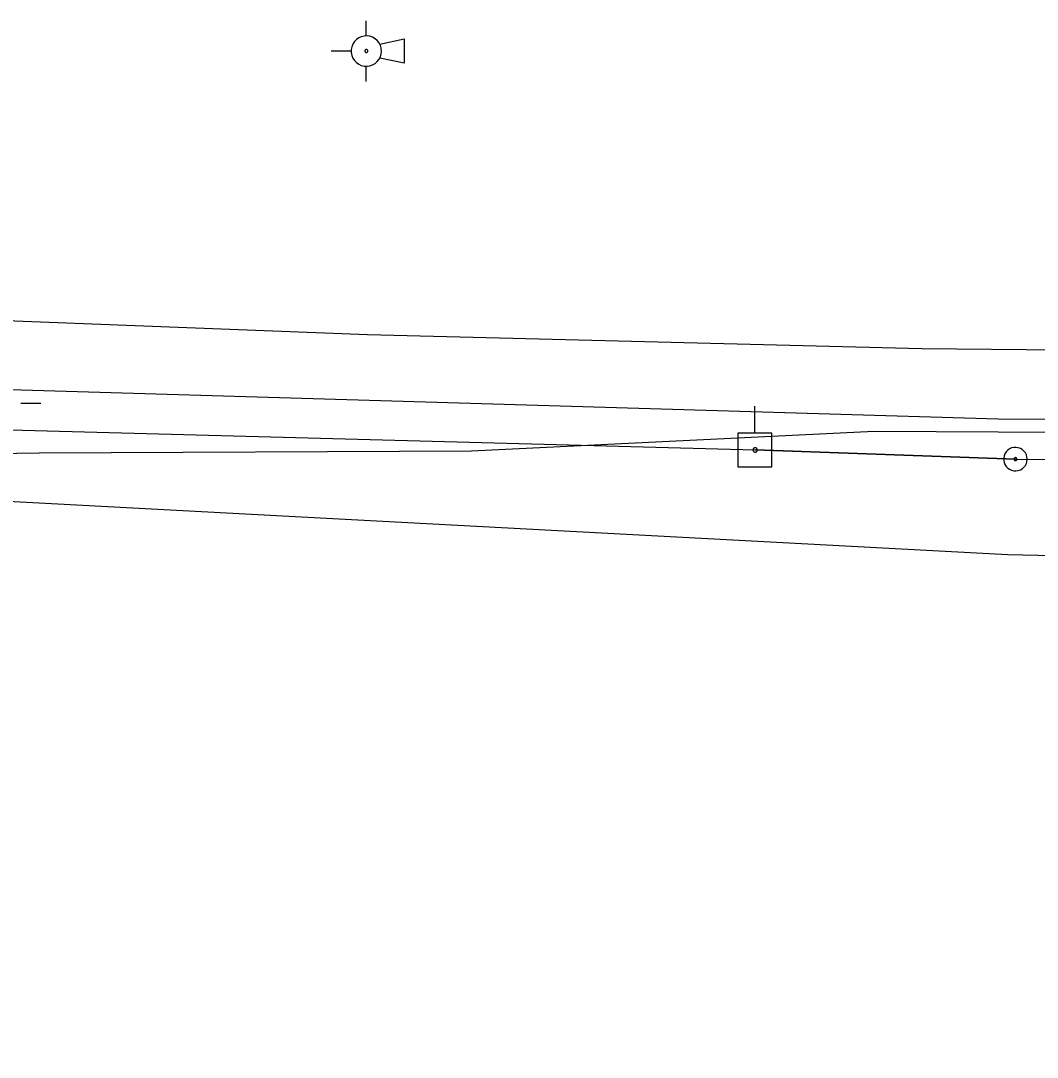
# Model space of a CAD drawing. Extents: x 600849 to 606371, y 330010 to 403088.
# Drawn here: x 603363.1 to 603473.7, y 366030.2 to 366143 of the extents above; entities that cross this region are included whole.
import ezdxf

# ---------------------------------------------------------------- set-up
doc = ezdxf.new("R2010")
doc.units = 0
for name, color, linetype in [('E_RR_Utility', 7, 'Continuous'), ('E_UTL_EGuyPole', 7, 'Continuous'), ('E_UTL_EPowerPole', 7, 'Continuous'), ('E_UTL_G_UG', 7, 'Continuous'), ('E_UTL_Overhead', 7, 'Continuous'), ('E_UTL_T_UG', 7, 'Continuous')]:
    doc.layers.add(name, color=color, linetype=linetype)

msp = doc.modelspace()

# ---------------------------------------------------------------- linework, layer by layer
at = {"layer": 'E_RR_Utility'}
for points in [[(603400.69, 366141.31), (603400.69, 366142.96)], [(603402.34, 366139.66), (603402.31, 366139.97), (603402.23, 366140.27), (603402.08, 366140.55), (603401.89, 366140.8), (603401.65, 366141), (603401.38, 366141.16), (603401.08, 366141.26), (603400.77, 366141.31), (603400.46, 366141.29), (603400.15, 366141.22), (603399.87, 366141.09), (603399.61, 366140.9), (603399.4, 366140.68), (603399.23, 366140.41), (603399.11, 366140.12), (603399.05, 366139.81), (603399.05, 366139.5), (603399.11, 366139.19), (603399.23, 366138.9), (603399.4, 366138.64), (603399.61, 366138.41), (603399.87, 366138.23), (603400.15, 366138.1), (603400.46, 366138.02), (603400.77, 366138.01), (603401.08, 366138.05), (603401.38, 366138.16), (603401.65, 366138.31), (603401.89, 366138.52), (603402.08, 366138.77), (603402.23, 366139.04), (603402.31, 366139.35), (603402.34, 366139.66)], [(603402.16, 366140.42), (603404.82, 366140.98)], [(603404.82, 366140.98), (603404.82, 366138.34)], [(603399.04, 366139.66), (603396.86, 366139.66)], [(603400.86, 366139.66), (603400.86, 366139.69), (603400.85, 366139.72), (603400.83, 366139.75), (603400.81, 366139.77), (603400.79, 366139.79), (603400.76, 366139.81), (603400.73, 366139.82), (603400.7, 366139.82), (603400.67, 366139.82), (603400.64, 366139.81), (603400.61, 366139.8), (603400.59, 366139.78), (603400.56, 366139.76), (603400.55, 366139.73), (603400.53, 366139.7), (603400.53, 366139.67), (603400.53, 366139.64), (603400.53, 366139.61), (603400.55, 366139.58), (603400.56, 366139.56), (603400.59, 366139.53), (603400.61, 366139.51), (603400.64, 366139.5), (603400.67, 366139.49), (603400.7, 366139.49), (603400.73, 366139.5), (603400.76, 366139.51), (603400.79, 366139.52), (603400.81, 366139.54), (603400.83, 366139.57), (603400.85, 366139.6), (603400.86, 366139.63), (603400.86, 366139.66)], [(603404.82, 366138.34), (603402.16, 366138.9)], [(603400.69, 366136.36), (603400.69, 366138.01)], [(603363.08, 366101.33), (603365.26, 366101.33)]]:
    msp.add_lwpolyline(points, dxfattribs=at)
at = {"layer": 'E_UTL_EGuyPole'}
msp.add_line((603471.34, 366095.25), (603443.01, 366096.25), dxfattribs=at)
for points in [[(603472.63, 366095.25), (603472.6, 366095.49), (603472.53, 366095.72), (603472.42, 366095.94), (603472.27, 366096.13), (603472.09, 366096.29), (603471.88, 366096.42), (603471.65, 366096.49), (603471.4, 366096.53), (603471.16, 366096.52), (603470.92, 366096.46), (603470.7, 366096.36), (603470.5, 366096.22), (603470.33, 366096.04), (603470.2, 366095.84), (603470.11, 366095.61), (603470.07, 366095.37), (603470.07, 366095.13), (603470.11, 366094.89), (603470.2, 366094.66), (603470.33, 366094.45), (603470.5, 366094.28), (603470.7, 366094.14), (603470.92, 366094.04), (603471.16, 366093.98), (603471.4, 366093.97), (603471.65, 366094), (603471.88, 366094.08), (603472.09, 366094.2), (603472.27, 366094.36), (603472.42, 366094.55), (603472.53, 366094.77), (603472.6, 366095), (603472.63, 366095.25)], [(603471.5, 366095.25), (603471.5, 366095.28), (603471.49, 366095.31), (603471.48, 366095.33), (603471.46, 366095.36), (603471.44, 366095.38), (603471.41, 366095.39), (603471.38, 366095.4), (603471.35, 366095.41), (603471.32, 366095.41), (603471.29, 366095.4), (603471.26, 366095.39), (603471.24, 366095.37), (603471.22, 366095.35), (603471.2, 366095.32), (603471.19, 366095.29), (603471.18, 366095.26), (603471.18, 366095.23), (603471.19, 366095.2), (603471.2, 366095.17), (603471.22, 366095.15), (603471.24, 366095.13), (603471.26, 366095.11), (603471.29, 366095.1), (603471.32, 366095.09), (603471.35, 366095.09), (603471.38, 366095.09), (603471.41, 366095.1), (603471.44, 366095.12), (603471.46, 366095.14), (603471.48, 366095.16), (603471.49, 366095.19), (603471.5, 366095.22), (603471.5, 366095.25)]]:
    msp.add_lwpolyline(points, dxfattribs=at)
at = {"layer": 'E_UTL_EPowerPole'}
for points in [[(603442.98, 366098.09), (603442.98, 366101)], [(603444.82, 366098.09), (603441.13, 366098.09)], [(603441.13, 366098.09), (603441.13, 366094.4)], [(603444.82, 366094.4), (603444.82, 366098.09)], [(603443.25, 366096.25), (603443.24, 366096.29), (603443.23, 366096.34), (603443.21, 366096.38), (603443.18, 366096.41), (603443.15, 366096.44), (603443.11, 366096.46), (603443.06, 366096.48), (603443.02, 366096.49), (603442.97, 366096.48), (603442.93, 366096.47), (603442.89, 366096.45), (603442.85, 366096.43), (603442.82, 366096.4), (603442.8, 366096.36), (603442.78, 366096.31), (603442.77, 366096.27), (603442.77, 366096.22), (603442.78, 366096.18), (603442.8, 366096.14), (603442.82, 366096.1), (603442.85, 366096.07), (603442.89, 366096.04), (603442.93, 366096.02), (603442.97, 366096.01), (603443.02, 366096.01), (603443.06, 366096.02), (603443.11, 366096.03), (603443.15, 366096.05), (603443.18, 366096.08), (603443.21, 366096.12), (603443.23, 366096.16), (603443.24, 366096.2), (603443.25, 366096.25)], [(603441.13, 366094.4), (603444.82, 366094.4)]]:
    msp.add_lwpolyline(points, dxfattribs=at)
at = {"layer": 'E_UTL_G_UG'}
msp.add_lwpolyline([(602064.65, 366129.33), (602159.75, 366129.18), (602186.46, 366129.51), (602351.38, 366125.7), (602670.13, 366121.01), (602772.38, 366123.19), (602906.89, 366119.45), (603193.33, 366116.32), (603228.66, 366114.99), (603341.11, 366111.13), (603400.82, 366108.8), (603461.16, 366107.3), (603499.17, 366106.9), (603544.47, 366106.13), (603614.76, 366105.01), (603698.76, 366104.03), (603783.07, 366102.8), (603815.22, 366102.1), (603848.85, 366101.72), (603872.94, 366101.46), (603913.18, 366100.92), (604019.09, 366099.63), (604048.66, 366099.45), (604073.49, 366098.99)], dxfattribs=at)
at = {"layer": 'E_UTL_Overhead'}
msp.add_lwpolyline([(601249.7, 366078.68), (601344.65, 366080.23), (601543.43, 366080.93), (601669.7, 366081.28), (601780.71, 366081.68), (601890.31, 366081.76), (601961.16, 366077.77), (602035.65, 366066.63), (602180.9, 366084.27), (602295.6, 366080.89), (602343.2, 366078.85), (602370.73, 366078.2), (602583.87, 366035.31), (602949.19, 366030.15), (603200.82, 366090.92), (603316.5, 366099.67), (603443.01, 366096.25), (603471.34, 366095.25), (603557.26, 366094.43), (603700.38, 366092.15), (603857.89, 366090.59), (604035.11, 366088.93), (604164.86, 366086.71)], dxfattribs=at)
at = {"layer": 'E_UTL_T_UG'}
for points in [[(603035.54, 366069.6), (603104.02, 366068.3), (603143.68, 366070.19), (603196.99, 366092.43), (603236.08, 366100.56), (603315.46, 366102.24), (603332.55, 366103.7), (603469.48, 366099.65), (603551.96, 366099.04), (603556.8, 366098.3), (603585.12, 366098.97), (603710.89, 366095.7), (603821.57, 366084.39), (603872.36, 366088.29), (603927.9, 366091.4), (604026.37, 366093.32), (604032.87, 366087.92), (604063.87, 366094.02), (604103.43, 366093.22)], [(603234.91, 366094.52), (603315.3, 366101.06), (603320.26, 366099.82), (603330.26, 366091.98), (603341.92, 366091.74), (603470.53, 366084.88), (603549.43, 366083.11), (603550.74, 366085.85), (603573.01, 366081.77), (603703.68, 366074.48), (603858.37, 366067.2), (603916.28, 366066.98), (604024.61, 366069.25), (604064.94, 366069.21)], [(603322.16, 366099.6), (603343.07, 366095.61), (603365.08, 366095.94), (603412.13, 366096.14), (603455.97, 366098.3), (603496.47, 366098.08), (603534.79, 366095.3), (603554.43, 366095.99), (603556.75, 366094.96), (603556.75, 366094.64)]]:
    msp.add_lwpolyline(points, dxfattribs=at)

doc.saveas('drawing.dxf')
